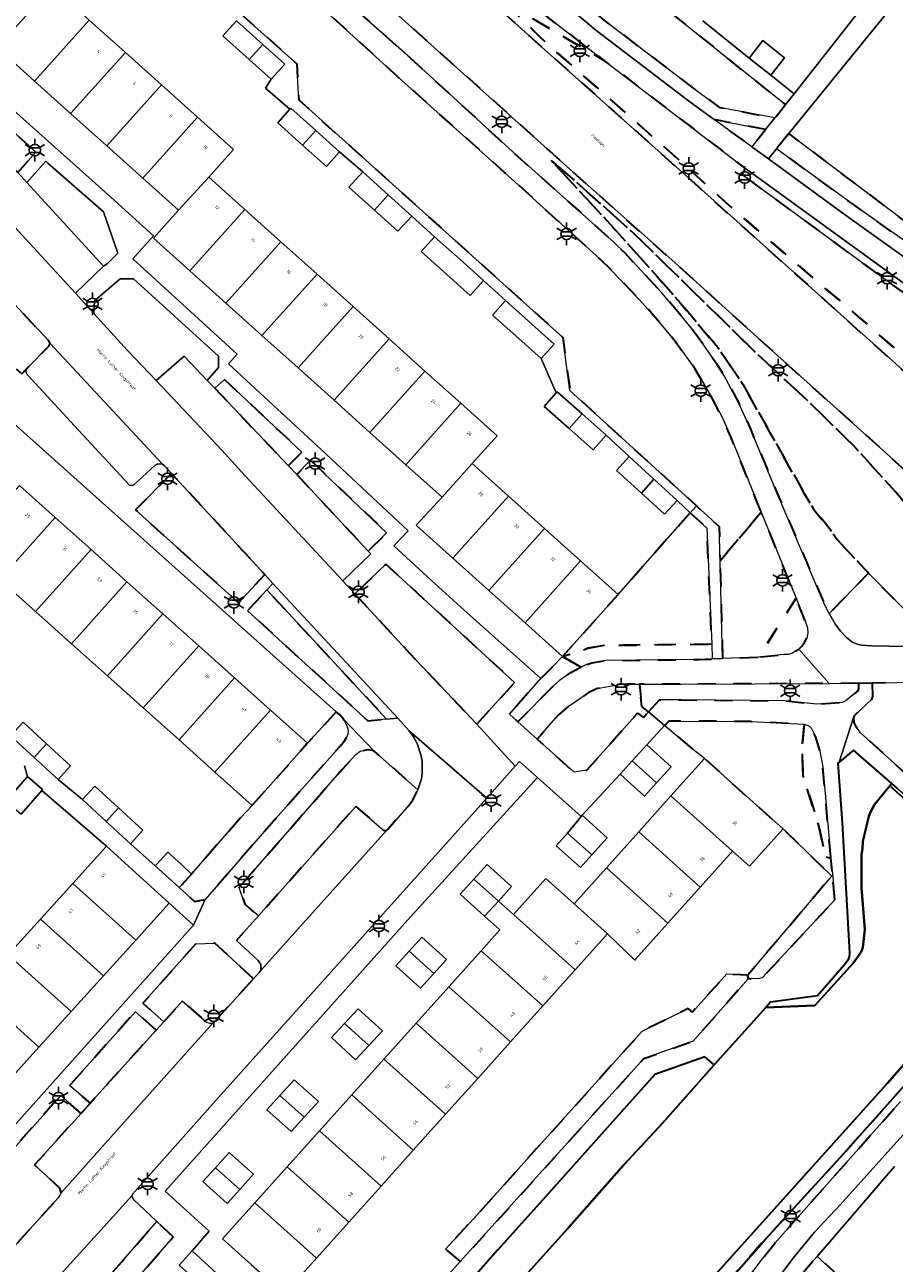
# Model space of a CAD drawing. Extents: x 105780 to 185197, y 477999 to 525027.
# Tile 146 of 562: x 106815 to 106912, y 479455 to 479594. Entities that reach past the tile are written whole.
import ezdxf
from ezdxf.enums import TextEntityAlignment as Align

# ---------------------------------------------------------------- set-up
doc = ezdxf.new("R2010")
doc.units = 0
doc.linetypes.add('XX-HIDDEN', pattern=[4, 2, -2])
for name, color, linetype, lineweight in [('B-GV-GR-HAAG_01-G', 252, 'GR-HAAG1', 13), ('B-GV-GR-MATERIAALGRENS-G', 252, 'XX-HIDDEN', 35), ('B-RO-IE-MEUBILAIR_WEGMEUBILAIR-S', 252, 'Continuous', 25), ('B-WE-GW-WATERGANG_SLOOT_INSTEEK-G', 252, 'Continuous', 30), ('B-XX-KG-KADASTRAAL_BEBOUWING-G', 252, 'Continuous', 20), ('B1-WE-OG-BEBOUWING-T18', 7, 'Continuous', 18), ('B1-WE-OG-TERREIN_ERF-GV', 252, 'Continuous', 18), ('B1-WE-OG-TOPOGRAFIE-T18', 10, 'Continuous', 18), ('B1-WE-VH-VERHARDING_ASFALT-GV', 252, 'Continuous', 18), ('B1-WE-VH-VERHARDING_BETONSTRAATSTEEN-GV', 252, 'Continuous', 18), ('B1-WE-VH-VERHARDING_TEGEL-GV', 252, 'Continuous', 18)]:
    doc.layers.add(name, color=color, linetype=linetype, lineweight=lineweight)
doc.styles.add('NLCS-ISO', font='NLCS-ISO.ttf')
doc.styles.add('NLCS-ISO-M200-T18', font='NLCS-ISO.ttf', dxfattribs={"height": 0.36})
doc.linetypes.add('GR-HAAG1', pattern='A,6,[176,NLCS.shx,S=0.125,R=0,X=0,Y=0],-2', length=8)

# ---------------------------------------------------------------- blocks, each defined once
blk = doc.blocks.new('B-SIE-WEG_LICHTMAST-SO')
at = {"ltscale": 0.1}
for p, q in [((-1.1, 0.63), (-2.19, 1.27)), ((0, 1.27), (0, 2.53)), ((1.1, 0.63), (2.19, 1.27)), ((-1.1, -0.63), (-2.19, -1.27)), ((0, -1.27), (0, -2.53)), ((1.1, -0.63), (2.19, -1.27))]:
    blk.add_line(p, q, dxfattribs=at)
at = {"flags": 128}
for points in [[(-1.16, 0.5), (1.16, 0.5)], [(-1.16, -0.5), (1.16, -0.5)]]:
    blk.add_lwpolyline(points, dxfattribs=at)
at = {"ltscale": 0.1}
blk.add_circle((0, 0), 1.27, dxfattribs=at)
at = {"style": 'NLCS-ISO'}
blk.add_attdef('TYPE', text='', height=1.8, dxfattribs=at).set_placement((0, 2.53), align=Align.BOTTOM_CENTER)

msp = doc.modelspace()

# ---------------------------------------------------------------- linework, layer by layer
at = {"layer": 'B-GV-GR-HAAG_01-G', "flags": 128}
for points in [[(106817.544, 479578.706), (106815.434, 479576.336), (106823.998, 479566.96), (106824.4, 479567.24), (106825.6, 479568.43), (106824, 479573.06), (106817.77, 479578.5)], [(106827.35, 479565.548), (106825.855, 479565.564), (106823.003, 479563.084), (106822.919, 479561.686), (106826.67, 479557.54), (106829.891, 479554.17), (106833.03, 479556.88), (106835.609, 479554.179), (106836.87, 479555.61), (106836.88, 479556.89)]]:
    msp.add_lwpolyline(points, close=True, dxfattribs=at)
at = {"layer": 'B-GV-GR-MATERIAALGRENS-G', "flags": 128}
for points in [[(106846.18, 479628.07), (106846.03, 479627.885), (106845.294, 479626.981), (106848.156, 479624.453), (106849.565, 479621.139), (106873.458, 479600.028), (106880.007, 479594.502), (106890.466, 479586.533), (106892.927, 479584.743), (106899.12, 479583.555), (106900.32, 479585.06), (106870.72, 479608.78), (106846.49, 479628.44)], [(106839.422, 479625.07), (106837.685, 479623.002), (106846.6, 479615.02), (106855.459, 479607.304), (106858.85, 479604.35), (106872.33, 479592.13), (106890.17, 479576.21), (106923.14, 479546.63), (106926.492, 479543.386), (106927.199, 479544.199), (106924.38, 479546.73), (106924.77, 479547.27), (106924.59, 479547.68), (106924.22, 479548.06), (106922.16, 479549.86), (106917.91, 479553.13), (106916.31, 479554.44), (106908.71, 479561.13), (106907.586, 479562.09), (106901.65, 479567.16), (106894.03, 479573.76), (106888.67, 479578.62), (106873.52, 479591.98), (106868.1, 479597.23), (106872.12, 479594.6), (106880.076, 479589.971), (106872.57, 479595.72), (106857.248, 479609.287)], [(106829.939, 479611.784), (106825.961, 479607.103), (106845.641, 479589.619), (106845.86, 479585.57), (106875.41, 479559), (106876.2, 479553.06), (106890.354, 479540.144), (106892.89, 479537.83), (106892.991, 479534.007), (106897.608, 479539.434), (106894.19, 479547.88), (106893.25, 479550.01), (106892.14, 479552.12), (106890.22, 479555.45), (106887.87, 479558.7), (106885.56, 479561.46), (106883.95, 479563.25), (106880.97, 479566.38), (106879.55, 479567.78), (106868.89, 479577.46), (106857.73, 479587.46), (106856.99, 479588.134), (106844.01, 479599.965), (106835.29, 479607.7), (106832.92, 479609.74), (106830.95, 479611.21)], [(106841.157, 479609.27), (106839.351, 479607.248), (106844.303, 479602.874), (106850.09, 479597.58), (106858.31, 479590.29), (106869.8, 479579.76), (106881.16, 479569.62), (106882.32, 479568.45), (106886.45, 479564.04), (106888.8, 479561.27), (106890.02, 479559.73), (106891.37, 479557.87), (106892.6, 479556.06), (106893.45, 479554.68), (106895.06, 479551.71), (106896.36, 479548.84), (106899.44, 479541.44), (106904.7, 479529.09), (106905.217, 479528.077), (106909.6, 479532.62), (106906.11, 479536.36), (106904.82, 479538.12), (106903.47, 479539.79), (106902.44, 479541.5), (106895.55, 479553.75), (106893.47, 479556.85), (106892.71, 479557.91), (106888.55, 479562.84), (106885.95, 479565.82), (106881.05, 479571.29), (106874.1, 479578.79), (106876.48, 479576.78), (106883.35, 479570.64), (106896.98, 479557.31), (106903.28, 479551.46), (106907.92, 479546.88), (106912.65, 479541.69), (106914.42, 479539.51), (106915.18, 479538.68), (106915.95, 479538.05), (106916.15, 479537.98), (106916.48, 479538.08), (106916.73, 479538.24), (106917.07, 479538.65), (106917.49, 479539.11), (106920.46, 479536.45), (106921.246, 479537.354), (106897.55, 479558.65), (106887.59, 479567.67), (106876.18, 479577.84)], [(106895.47, 479577.23), (106895.849, 479577.919), (106880.076, 479589.971), (106872.12, 479594.6), (106868.1, 479597.23), (106873.52, 479591.98), (106888.67, 479578.62), (106894.03, 479573.76), (106901.65, 479567.16), (106907.586, 479562.09), (106908.71, 479561.13), (106916.31, 479554.44), (106917.91, 479553.13), (106922.16, 479549.86), (106924.22, 479548.06), (106924.59, 479547.68), (106924.77, 479547.27), (106927.632, 479544.697), (106928.748, 479543.694), (106930.403, 479542.205), (106934.62, 479547.05), (106934.93, 479547.64), (106935.09, 479548.24), (106934.85, 479548.65), (106934.36, 479549.08), (106910.54, 479566.17)], [(106800.899, 479593.909), (106800.51, 479593.35), (106800.02, 479592.1), (106799.66, 479590.85), (106799.59, 479589.47), (106799.89, 479587.99), (106800.55, 479586.53), (106801.38, 479585.23), (106803.869, 479582.409), (106806.798, 479585.104), (106807.107, 479585.388), (106814.414, 479577.446), (106816.437, 479579.718)], [(106898.099, 479582.275), (106892.335, 479583.38), (106896.54, 479580.32)], [(106900.695, 479581.814), (106899.31, 479580.098), (106907.885, 479573.859), (106916.179, 479568.003), (106917.205, 479569.358)], [(106896.98, 479557.31), (106883.35, 479570.64), (106876.48, 479576.78), (106874.1, 479578.79), (106881.05, 479571.29), (106885.95, 479565.82), (106888.55, 479562.84), (106892.71, 479557.91), (106893.47, 479556.85), (106895.55, 479553.75), (106902.44, 479541.5), (106903.47, 479539.79), (106904.82, 479538.12), (106906.11, 479536.36), (106909.6, 479532.62), (106915.56, 479526.61), (106922.405, 479533.823), (106921.15, 479534.958), (106920.038, 479535.965), (106917.07, 479538.65), (106916.73, 479538.24), (106916.48, 479538.08), (106916.15, 479537.98), (106915.95, 479538.05), (106915.18, 479538.68), (106914.42, 479539.51), (106912.65, 479541.69), (106907.92, 479546.88), (106903.28, 479551.46)], [(106812.803, 479564.032), (106809.31, 479559.95), (106814.84, 479554.93), (106815.372, 479555.489), (106817.86, 479558.02), (106818.034, 479558.313), (106817.87, 479558.6)], [(106836.44, 479553.31), (106844.7, 479544.63), (106846.2, 479546.16), (106837.53, 479554.29)], [(106845.622, 479543.642), (106853.62, 479535.08), (106855.68, 479537.12), (106847.14, 479545.27)], [(106831.619, 479543.774), (106827.59, 479539.69), (106839.11, 479529.29), (106842.04, 479532.46)], [(106889.659, 479539.368), (106881.576, 479530.22), (106875.354, 479523.283), (106876.669, 479523.622), (106878.216, 479524.213), (106880.017, 479524.528), (106892.062, 479524.656), (106891.53, 479537.65)], [(106897.608, 479539.434), (106892.991, 479534.007), (106893.28, 479523.051), (106897.32, 479523.22), (106901.497, 479529.821)], [(106852.139, 479530.29), (106858.28, 479523.63), (106865.769, 479515.709), (106870, 479520.38), (106855.6, 479533.61)], [(106847.08, 479525.557), (106842.277, 479530.737), (106840.11, 479528.41), (106853.58, 479516.09), (106855.684, 479516.277)], [(106901.497, 479529.821), (106897.32, 479523.22), (106900.11, 479523.51), (106900.64, 479523.51), (106901.03, 479523.63), (106901.82, 479524.11), (106902.15, 479524.44), (106902.46, 479524.84), (106902.7, 479525.35), (106902.82, 479525.88), (106902.78, 479526.5), (106902.57, 479527.17)], [(106892.062, 479524.656), (106880.017, 479524.528), (106878.216, 479524.213), (106876.669, 479523.622), (106875.354, 479523.283), (106877.43, 479522.1), (106877.98, 479522.35), (106878.63, 479522.56), (106880.17, 479522.83), (106890.63, 479522.94), (106892.13, 479523.003)], [(106877.43, 479522.1), (106875.354, 479523.283), (106874.14, 479522.003), (106872.93, 479520.82), (106869.44, 479516.83), (106870.38, 479515.98), (106874.4, 479520.04), (106875.04, 479520.59), (106876.3, 479521.49)], [(106884.97, 479517.07), (106884.25, 479517.67), (106883.985, 479520.17), (106882.56, 479520.2), (106881.72, 479520.14), (106879.67, 479519.79), (106879.18, 479519.65), (106878.24, 479519.22), (106876.01, 479517.67), (106874.93, 479516.76), (106872.531, 479514.032), (106876.66, 479510.32), (106878.07, 479510.56), (106883.75, 479516.95), (106884.42, 479516.45)], [(106908.509, 479520.28), (106905.222, 479520.265), (106888.609, 479520.191), (106883.99, 479520.17), (106883.985, 479520.17), (106884.25, 479517.67), (106884.97, 479517.07), (106886.2, 479518.44), (106888.636, 479518.419), (106900.24, 479518.32), (106903.84, 479517.96), (106906.71, 479518.15), (106907.11, 479518.34), (106908.46, 479519.43), (106908.52, 479519.67)], [(106910.03, 479520.315), (106910.04, 479518.8), (106909.95, 479518.47), (106908.04, 479516.67), (106907.94, 479516.44), (106907.98, 479515.88), (106908.14, 479515.51), (106908.73, 479514.73), (106921.676, 479503.005), (106921.34, 479507.58), (106920.73, 479511.78), (106920.06, 479515.78), (106919.68, 479517.25), (106919.11, 479518.34), (106918.29, 479519.23), (106917.83, 479519.56), (106916.43, 479520.15), (106915.58, 479520.33), (106914.17, 479520.41)], [(106850.039, 479517.089), (106846.843, 479513.566), (106840.63, 479506.621), (106839.38, 479505.27), (106833.84, 479498.93), (106832.464, 479497.423), (106834.18, 479495.871), (106835.36, 479496.08), (106842, 479503.75), (106850.47, 479513.23), (106850.97, 479513.84), (106851.2, 479514.2), (106851.35, 479514.58), (106851.37, 479514.98), (106851.32, 479515.34), (106850.88, 479516.23), (106850.43, 479516.74)], [(106902.203, 479513.52), (106902.41, 479515.7), (106896.384, 479515.997), (106896.11, 479516.01), (106887.27, 479516.05), (106886.79, 479515.56), (106889.92, 479512.907), (106891.256, 479511.866), (106898.152, 479505.682), (106900.049, 479503.981), (106905.491, 479498.711), (106905.598, 479498.608), (106905.41, 479500.688), (106904.777, 479500.847), (106904.012, 479504.468), (106902.273, 479509.969)], [(106902.41, 479515.7), (106902.203, 479513.52), (106902.273, 479509.969), (106904.012, 479504.468), (106904.777, 479500.847), (106905.41, 479500.688), (106904.48, 479510.95), (106904.12, 479512.88), (106903.7, 479514.25), (106903.22, 479515.23), (106902.88, 479515.57)], [(106852.24, 479506.5), (106855.16, 479503.96), (106855.44, 479503.8), (106855.652, 479503.809), (106855.82, 479503.97), (106858.25, 479506.73), (106858.57, 479507.15), (106859.178, 479508.362), (106854.33, 479512.65), (106854.09, 479512.77), (106853.52, 479512.82), (106852.73, 479512.69), (106852.22, 479512.3), (106850.72, 479510.65), (106839.17, 479497.41), (106839.8, 479495.57), (106841.329, 479494.251)], [(106921.85, 479500.63), (106912.222, 479509.055), (106912.005, 479508.794), (106916.255, 479504.96), (106917.83, 479503.54), (106918.61, 479501.06), (106919.13, 479499.13), (106920.94, 479487.75), (106920.99, 479486.97), (106920.93, 479485.12), (106920.71, 479483.97), (106920.52, 479483.46), (106919.97, 479482.5), (106918.8, 479481), (106916.73, 479478.74), (106906.45, 479467.21), (106898.1, 479458.12), (106893.16, 479452.47), (106886.12, 479444.82), (106885.44, 479444.42), (106884.18, 479444.01), (106883.47, 479444.05), (106882.69, 479443.96), (106877.43, 479443.68), (106876.88, 479443.75), (106876.27, 479443.72), (106875.081, 479443.482), (106875.361, 479442.51), (106875.64, 479441.54), (106876.31, 479441.8), (106877.6, 479442.12), (106878.13, 479442.18), (106879.62, 479442.2), (106881.03, 479441.9), (106884.04, 479441.5), (106884.88, 479441.43), (106885.34, 479441.45), (106885.77, 479441.53), (106886.26, 479441.73), (106886.68, 479442.02), (106887.16, 479442.22), (106887.95, 479442.91), (106888.43, 479443.43), (106889.171, 479444.365), (106891.85, 479447.85), (106895.89, 479453.44), (106897.55, 479455.66), (106899.15, 479457.65), (106913.18, 479473.46), (106917.61, 479478.28), (106921.53, 479482.81), (106922.31, 479484), (106922.83, 479485.07), (106922.99, 479485.6), (106923.03, 479486.22), (106922.88, 479487.43), (106922.6, 479491.53)], [(106905.83, 479496.05), (106905.598, 479498.608), (106905.491, 479498.711), (106896.09, 479487.6), (106896.14, 479487.22), (106897.42, 479487.23), (106897.72, 479487.32)], [(106840.78, 479487.22), (106836.437, 479491.213), (106834.322, 479491.12), (106828.403, 479484.472), (106830.732, 479482.398), (106832.81, 479484.7), (106835.5, 479482.36), (106835.91, 479482.19), (106836.202, 479482.222), (106836.49, 479482.48)], [(106896.14, 479487.22), (106896.09, 479487.6), (106893.749, 479487.751), (106889.9, 479483.48), (106889.43, 479483.87), (106884.28, 479481.34), (106865.43, 479460.37), (106862.26, 479456.96), (106863.929, 479455.55), (106884.48, 479478.3), (106889.98, 479480.23)], [(106829.881, 479481.455), (106827.558, 479483.523), (106820.2, 479475.26), (106822.51, 479473.29)], [(106819.254, 479463.27), (106819.09, 479463.78), (106816.28, 479466.38), (106821.478, 479472.141), (106819.202, 479474.138), (106810.05, 479463.86), (106802.974, 479455.913), (106806.86, 479455.08), (106808.27, 479454.85), (106808.82, 479454.82), (106809.45, 479454.9), (106810.12, 479454.92), (106810.74, 479455.1), (106812.05, 479455.69), (106813.21, 479456.51), (106813.65, 479456.89), (106818.92, 479462.69), (106819.17, 479463.11)], [(106831.81, 479458.31), (106829.982, 479460.032), (106824.252, 479453.474), (106823.566, 479452.689), (106825.454, 479451.04)], [(106906.228, 479453.989), (106903.849, 479456.133), (106903.445, 479455.662), (106900.73, 479452.5), (106900.314, 479451.929), (106902.559, 479449.891)]]:
    msp.add_lwpolyline(points, close=True, dxfattribs=at)
at = {"layer": 'B-WE-GW-WATERGANG_SLOOT_INSTEEK-G', "flags": 128}
msp.add_lwpolyline([(106908.82, 479501.07), (106908.93, 479501.8), (106908.98, 479502.59), (106909.63, 479505.4), (106909.85, 479505.95), (106910.27, 479506.71), (106912.005, 479508.794), (106912.222, 479509.055), (106907.93, 479512.81), (106906.31, 479511.448), (106906.17, 479511.33), (106906.66, 479504.68), (106907.48, 479490.13), (106907.43, 479489.65), (106907.31, 479489.29), (106906.93, 479488.77), (106903.9, 479485.31), (106898.63, 479484.61), (106898.1, 479483.99), (106903.61, 479484.21), (106907.89, 479488.94), (106908.57, 479489.88), (106908.78, 479490.23), (106908.98, 479490.72), (106909.19, 479492.71), (106908.84, 479497.39)], close=True, dxfattribs=at)
for points in [[(106916.255, 479504.96), (106912.005, 479508.794), (106910.27, 479506.71), (106909.85, 479505.95), (106909.63, 479505.4), (106908.98, 479502.59), (106908.93, 479501.8), (106908.82, 479501.07), (106908.84, 479497.39), (106909.19, 479492.71), (106908.98, 479490.72), (106908.78, 479490.23), (106908.57, 479489.88), (106907.89, 479488.94), (106903.61, 479484.21), (106898.1, 479483.99), (106892.326, 479477.563), (106886.57, 479471.06), (106882.24, 479466.37), (106875.89, 479459.18), (106864.47, 479446.49)], [(106917.4, 479481.98), (106911.71, 479475.5), (106891.76, 479453.32), (106885.44, 479446.23), (106884.79, 479445.82), (106876.24, 479443.96), (106875.081, 479443.482), (106876.27, 479443.72), (106876.88, 479443.75), (106877.43, 479443.68), (106882.69, 479443.96), (106883.47, 479444.05), (106884.18, 479444.01), (106885.44, 479444.42), (106886.12, 479444.82), (106893.16, 479452.47), (106898.1, 479458.12), (106906.45, 479467.21), (106916.73, 479478.74)], [(106891.76, 479453.32), (106911.71, 479475.5), (106917.4, 479481.98)], [(106864.47, 479446.49), (106875.89, 479459.18), (106882.24, 479466.37), (106886.57, 479471.06), (106892.326, 479477.563), (106891.28, 479478.49), (106885.7, 479476.5), (106872.84, 479462.09), (106868.07, 479456.84), (106862.73, 479450.7)]]:
    msp.add_lwpolyline(points, dxfattribs=at)
at = {"layer": 'B-XX-KG-KADASTRAAL_BEBOUWING-G', "flags": 128}
for points in [[(106822.405, 479594.513), (106818.218, 479598.268), (106812.094, 479591.441), (106816.281, 479587.686)], [(106826.442, 479590.891), (106822.405, 479594.513), (106816.281, 479587.686), (106820.318, 479584.064)], [(106838.879, 479594.438), (106837.362, 479592.759), (106840.306, 479590.101), (106841.816, 479591.785)], [(106841.816, 479591.785), (106840.306, 479590.101), (106842.756, 479587.889), (106844.272, 479589.568)], [(106896.236, 479590.261), (106898.672, 479588.341), (106900.22, 479590.305), (106897.783, 479592.225)], [(106830.479, 479587.27), (106826.442, 479590.891), (106820.318, 479584.064), (106824.355, 479580.443)], [(106834.517, 479583.648), (106830.479, 479587.27), (106824.355, 479580.443), (106828.393, 479576.821)], [(106844.857, 479584.547), (106843.494, 479583.032), (106846.283, 479580.522), (106847.753, 479582.161), (106844.967, 479584.669)], [(106834.517, 479583.648), (106828.393, 479576.821), (106832.395, 479573.231), (106835.77, 479576.937), (106838.547, 479580.033)], [(106847.753, 479582.161), (106846.283, 479580.522), (106848.939, 479578.131), (106850.413, 479579.767)], [(106839.814, 479573.31), (106835.77, 479576.937), (106832.395, 479573.231), (106829.579, 479570.092), (106833.651, 479566.439)], [(106853.005, 479577.525), (106851.468, 479575.826), (106854.325, 479573.242), (106855.855, 479574.948)], [(106855.855, 479574.948), (106854.325, 479573.242), (106856.947, 479570.871), (106858.484, 479572.571)], [(106843.852, 479569.688), (106839.814, 479573.31), (106833.651, 479566.439), (106837.689, 479562.817)], [(106847.889, 479566.067), (106843.852, 479569.688), (106837.689, 479562.817), (106841.726, 479559.196)], [(106861.041, 479570.26), (106859.555, 479568.594), (106862.417, 479566.041), (106865.044, 479563.697), (106866.53, 479565.363), (106863.907, 479567.703)], [(106851.926, 479562.446), (106847.889, 479566.067), (106841.726, 479559.196), (106845.763, 479555.575)], [(106869, 479563.115), (106867.546, 479561.499), (106870.483, 479558.857), (106872.97, 479556.618), (106874.424, 479558.234), (106871.934, 479560.475)], [(106855.953, 479558.834), (106851.926, 479562.446), (106845.763, 479555.575), (106849.791, 479551.962)], [(106859.973, 479555.228), (106855.953, 479558.834), (106849.791, 479551.962), (106853.81, 479548.356)], [(106863.993, 479551.622), (106859.973, 479555.228), (106853.81, 479548.356), (106857.83, 479544.751)], [(106874.671, 479552.79), (106873.319, 479551.261), (106876.11, 479548.792), (106877.581, 479550.432), (106874.778, 479552.911)], [(106863.993, 479551.622), (106857.83, 479544.751), (106861.897, 479541.102), (106865.244, 479544.87), (106868.042, 479547.99)], [(106877.581, 479550.432), (106876.11, 479548.792), (106878.806, 479546.407), (106880.266, 479548.057)], [(106869.315, 479541.218), (106865.244, 479544.87), (106861.897, 479541.102), (106858.972, 479537.978), (106859.056, 479537.903), (106863.093, 479534.282)], [(106882.822, 479545.674), (106881.388, 479544.082), (106884.192, 479541.557), (106885.601, 479543.129)], [(106885.601, 479543.129), (106884.192, 479541.557), (106886.789, 479539.219), (106888.204, 479540.745)], [(106818.594, 479538.839), (106814.584, 479542.426), (106808.371, 479535.482), (106812.375, 479531.9)], [(106873.352, 479537.597), (106869.315, 479541.218), (106863.093, 479534.282), (106867.122, 479530.668)], [(106822.615, 479535.24), (106818.594, 479538.839), (106812.375, 479531.9), (106816.399, 479528.3)], [(106877.39, 479533.975), (106873.352, 479537.597), (106867.122, 479530.668), (106871.167, 479527.038)], [(106826.625, 479531.653), (106822.615, 479535.24), (106816.399, 479528.3), (106820.412, 479524.709)], [(106881.576, 479530.22), (106877.39, 479533.975), (106871.167, 479527.038), (106875.354, 479523.283)], [(106830.639, 479528.063), (106826.625, 479531.653), (106820.412, 479524.709), (106824.426, 479521.118)], [(106834.653, 479524.472), (106830.639, 479528.063), (106824.426, 479521.118), (106828.44, 479517.527)], [(106838.666, 479520.881), (106834.653, 479524.472), (106828.44, 479517.527), (106832.453, 479513.936)], [(106842.68, 479517.29), (106838.666, 479520.881), (106832.453, 479513.936), (106836.467, 479510.345)], [(106846.843, 479513.566), (106842.68, 479517.29), (106836.467, 479510.345), (106840.63, 479506.621)], [(106813.6, 479514.406), (106816.247, 479511.975), (106817.618, 479513.508), (106814.991, 479515.92)], [(106817.618, 479513.508), (106816.247, 479511.975), (106818.909, 479509.53), (106820.3, 479511.044)], [(106884.806, 479513.408), (106883.153, 479511.587), (106885.88, 479509.141), (106887.518, 479510.946)], [(106883.153, 479511.587), (106881.824, 479510.122), (106884.537, 479507.661), (106885.88, 479509.141)], [(106891.256, 479511.866), (106887.505, 479507.684), (106894.401, 479501.499), (106896.297, 479499.798), (106900.049, 479503.981), (106898.152, 479505.682)], [(106817.094, 479508.277), (106817.186, 479508.382), (106815.507, 479509.854), (106813.093, 479507.101), (106814.773, 479505.629)], [(106821.632, 479507.259), (106824.293, 479504.814), (106825.662, 479506.345), (106823.021, 479508.772)], [(106887.505, 479507.684), (106883.888, 479503.65), (106890.783, 479497.466), (106894.401, 479501.499)], [(106825.662, 479506.345), (106824.293, 479504.814), (106827.005, 479502.322), (106828.395, 479503.835)], [(106877.558, 479505.507), (106877.44, 479505.38), (106875.926, 479503.514), (106878.653, 479501.068), (106880.368, 479502.968)], [(106875.926, 479503.514), (106874.656, 479502.107), (106876.991, 479500), (106877.375, 479499.653), (106877.688, 479500), (106878.653, 479501.068)], [(106883.888, 479503.65), (106880.271, 479499.617), (106887.166, 479493.433), (106890.783, 479497.466)], [(106824.325, 479502.037), (106820.575, 479497.888), (106827.601, 479491.537), (106831.351, 479495.685)], [(106829.791, 479499.841), (106832.464, 479497.423), (106833.84, 479498.93), (106832.722, 479500), (106831.189, 479501.386), (106829.935, 479500)], [(106865.44, 479498.363), (106868.183, 479495.903), (106869.663, 479497.538), (106866.928, 479500)], [(106880.271, 479499.617), (106876.671, 479495.604), (106880.394, 479492.245), (106883.462, 479489.303), (106883.548, 479489.399), (106887.166, 479493.433)], [(106820.575, 479497.888), (106816.959, 479493.888), (106823.985, 479487.537), (106827.601, 479491.537)], [(106868.183, 479495.903), (106865.44, 479498.363), (106863.914, 479496.684), (106866.649, 479494.208)], [(106876.671, 479495.604), (106873.507, 479498.442), (106869.871, 479494.389), (106876.768, 479488.203), (106880.394, 479492.245)], [(106869.871, 479494.389), (106868.183, 479495.903), (106866.649, 479494.208), (106868.338, 479492.679), (106866.254, 479490.355), (106873.15, 479484.17), (106876.768, 479488.203)], [(106816.959, 479493.888), (106813.343, 479489.889), (106820.369, 479483.537), (106823.985, 479487.537)], [(106858.196, 479490.305), (106860.967, 479487.819), (106862.388, 479489.376), (106859.638, 479491.885)], [(106813.343, 479489.889), (106809.727, 479485.889), (106816.753, 479479.537), (106820.369, 479483.537)], [(106858.196, 479490.305), (106856.707, 479488.674), (106859.457, 479486.165), (106860.967, 479487.819)], [(106866.254, 479490.355), (106862.636, 479486.322), (106869.533, 479480.136), (106873.15, 479484.17)], [(106862.636, 479486.322), (106858.983, 479482.249), (106865.88, 479476.064), (106869.533, 479480.136)], [(106809.727, 479485.889), (106806.111, 479481.889), (106813.137, 479475.537), (106816.753, 479479.537)], [(106850.965, 479482.187), (106853.694, 479479.739), (106855.201, 479481.367), (106852.51, 479483.857)], [(106850.965, 479482.187), (106849.517, 479480.623), (106852.207, 479478.133), (106853.694, 479479.739)], [(106858.983, 479482.249), (106855.378, 479478.229), (106862.275, 479472.045), (106865.88, 479476.064)], [(106855.378, 479478.229), (106851.773, 479474.209), (106858.669, 479468.025), (106862.275, 479472.045)], [(106843.74, 479474.158), (106846.467, 479471.713), (106848.043, 479473.459), (106845.325, 479475.914)], [(106843.74, 479474.158), (106842.292, 479472.554), (106845.01, 479470.1), (106846.467, 479471.713)], [(106851.773, 479474.209), (106848.166, 479470.189), (106855.063, 479464.003), (106858.669, 479468.025)], [(106848.166, 479470.189), (106844.549, 479466.155), (106851.445, 479459.97), (106855.063, 479464.003)], [(106836.535, 479466.064), (106839.24, 479463.638), (106840.776, 479465.342), (106838.077, 479467.775)], [(106836.535, 479466.064), (106835.126, 479464.502), (106837.825, 479462.069), (106839.24, 479463.638)], [(106844.549, 479466.155), (106840.931, 479462.122), (106847.828, 479455.937), (106851.445, 479459.97)], [(106840.931, 479462.122), (106837.327, 479458.104), (106840.528, 479455.233), (106844.238, 479451.934), (106847.828, 479455.937)], [(106833.927, 479456.757), (106832.459, 479455.166), (106835.231, 479452.679), (106836.664, 479454.233)]]:
    msp.add_lwpolyline(points, close=True, dxfattribs=at)
at = {"layer": 'B1-WE-OG-TERREIN_ERF-GV', "flags": 128}
for points in [[(106913.53, 479597.64), (106900.695, 479581.814), (106917.205, 479569.358), (106918.17, 479568.63), (106917.83, 479568.23), (106933.51, 479556.85), (106947.094, 479557.119), (106948.599, 479557.149), (106960.77, 479553.314), (106971.57, 479563.372), (106971.801, 479563.109), (106974.915, 479566.423), (106977.109, 479568.541), (106978.921, 479570.155), (106980.216, 479571.158), (106983.624, 479573.286), (106984.365, 479573.816), (106985.3, 479574.862), (106985.574, 479575.638), (106985.807, 479576.687), (106985.936, 479577.802), (106987.03, 479596.47)], [(106822.405, 479594.513), (106826.442, 479590.891), (106830.479, 479587.27), (106834.517, 479583.648), (106838.547, 479580.033), (106835.77, 479576.937), (106839.814, 479573.31), (106843.852, 479569.688), (106847.889, 479566.067), (106851.926, 479562.446), (106855.953, 479558.834), (106859.973, 479555.228), (106863.993, 479551.622), (106868.042, 479547.99), (106865.244, 479544.87), (106869.315, 479541.218), (106873.352, 479537.597), (106877.39, 479533.975), (106881.576, 479530.22), (106889.659, 479539.368), (106888.204, 479540.745), (106886.789, 479539.219), (106884.192, 479541.557), (106881.388, 479544.082), (106882.822, 479545.674), (106880.266, 479548.057), (106878.806, 479546.407), (106876.11, 479548.792), (106873.319, 479551.261), (106874.671, 479552.79), (106872.97, 479556.618), (106870.483, 479558.857), (106867.546, 479561.499), (106869, 479563.115), (106866.53, 479565.363), (106865.044, 479563.697), (106862.417, 479566.041), (106859.555, 479568.594), (106861.041, 479570.26), (106858.484, 479572.571), (106856.947, 479570.871), (106854.325, 479573.242), (106851.468, 479575.826), (106853.005, 479577.525), (106850.413, 479579.767), (106848.939, 479578.131), (106846.283, 479580.522), (106843.494, 479583.032), (106844.857, 479584.547), (106842.14, 479586.89), (106842.756, 479587.889), (106840.306, 479590.101), (106837.362, 479592.759), (106838.879, 479594.438)], [(106891.05, 479594.427), (106896.236, 479590.261), (106897.783, 479592.225), (106900.22, 479590.305), (106898.672, 479588.341), (106901.277, 479586.272), (106908.69, 479595.66)], [(106809.39, 479588.45), (106824.828, 479574.706), (106829.601, 479570.377), (106827.27, 479567.81), (106838.94, 479557.12), (106837.98, 479556.03), (106848.92, 479545.93), (106858.08, 479537.35), (106856.5, 479535.67), (106860.24, 479532.19), (106864.36, 479528.45), (106872.93, 479520.82), (106874.14, 479522.003), (106875.354, 479523.283), (106871.167, 479527.038), (106867.122, 479530.668), (106863.093, 479534.282), (106859.056, 479537.903), (106858.972, 479537.978), (106861.897, 479541.102), (106857.83, 479544.751), (106853.81, 479548.356), (106849.791, 479551.962), (106845.763, 479555.575), (106841.726, 479559.196), (106837.689, 479562.817), (106833.651, 479566.439), (106829.579, 479570.092), (106832.395, 479573.231), (106828.393, 479576.821), (106824.355, 479580.443), (106820.318, 479584.064), (106816.281, 479587.686), (106812.094, 479591.441)], [(106814.584, 479542.426), (106818.594, 479538.839), (106822.615, 479535.24), (106826.625, 479531.653), (106830.639, 479528.063), (106834.653, 479524.472), (106838.666, 479520.881), (106842.68, 479517.29), (106846.843, 479513.566), (106850.039, 479517.089), (106813.61, 479549.66)], [(106814.991, 479515.92), (106817.618, 479513.508), (106820.3, 479511.044), (106818.909, 479509.53), (106821.632, 479507.259), (106823.021, 479508.772), (106825.662, 479506.345), (106828.395, 479503.835), (106827.005, 479502.322), (106829.791, 479499.841), (106829.935, 479500), (106831.189, 479501.386), (106832.722, 479500), (106833.84, 479498.93), (106839.38, 479505.27), (106840.63, 479506.621), (106836.467, 479510.345), (106832.453, 479513.936), (106828.44, 479517.527), (106824.426, 479521.118), (106820.412, 479524.709), (106816.399, 479528.3), (106812.375, 479531.9)], [(106840.528, 479455.233), (106837.327, 479458.104), (106840.931, 479462.122), (106844.549, 479466.155), (106848.166, 479470.189), (106851.773, 479474.209), (106855.378, 479478.229), (106858.983, 479482.249), (106862.636, 479486.322), (106866.254, 479490.355), (106868.338, 479492.679), (106866.649, 479494.208), (106863.914, 479496.684), (106865.44, 479498.363), (106866.928, 479500), (106869.663, 479497.538), (106868.183, 479495.903), (106869.871, 479494.389), (106873.507, 479498.442), (106876.671, 479495.604), (106880.271, 479499.617), (106883.888, 479503.65), (106887.505, 479507.684), (106891.256, 479511.866), (106889.92, 479512.907), (106886.79, 479515.56), (106884.806, 479513.408), (106887.518, 479510.946), (106885.88, 479509.141), (106884.537, 479507.661), (106881.824, 479510.122), (106877.558, 479505.507), (106880.368, 479502.968), (106878.653, 479501.068), (106877.688, 479500), (106877.375, 479499.653), (106876.991, 479500), (106874.656, 479502.107), (106875.926, 479503.514), (106877.44, 479505.38), (106872.55, 479509.74), (106858.07, 479493.8), (106830.88, 479463.45), (106835.83, 479458.96), (106833.927, 479456.757), (106836.664, 479454.233)], [(106813.343, 479489.889), (106816.959, 479493.888), (106820.575, 479497.888), (106824.325, 479502.037), (106817.094, 479508.277), (106814.773, 479505.629)], [(106856.944, 479447.817), (106863.929, 479455.55), (106862.26, 479456.96), (106865.43, 479460.37), (106884.28, 479481.34), (106889.43, 479483.87), (106889.9, 479483.48), (106893.749, 479487.751), (106896.09, 479487.6), (106905.491, 479498.711), (106900.049, 479503.981), (106896.297, 479499.798), (106894.401, 479501.499), (106890.783, 479497.466), (106887.166, 479493.433), (106883.548, 479489.399), (106883.462, 479489.303), (106880.394, 479492.245), (106876.768, 479488.203), (106873.15, 479484.17), (106869.533, 479480.136), (106865.88, 479476.064), (106862.275, 479472.045), (106858.669, 479468.025), (106855.063, 479464.003), (106851.445, 479459.97), (106847.828, 479455.937), (106844.238, 479451.934)], [(106810.4, 479466.78), (106834.08, 479493.22), (106831.351, 479495.685), (106827.601, 479491.537), (106823.985, 479487.537), (106820.369, 479483.537), (106816.753, 479479.537), (106813.137, 479475.537)], [(106912.5, 479466.206), (106903.849, 479456.133), (106906.228, 479453.989), (106902.559, 479449.891), (106901.132, 479448.222), (106901.2, 479448.16), (106899, 479445.73), (106897.05, 479447.45), (106896.87, 479447.29), (106894.47, 479443.76), (106893.21, 479442.25), (106892.508, 479441.505), (106890.211, 479439.219), (106891.738, 479437.849), (106889.23, 479435.066), (106889.462, 479432.622), (106895.64, 479426.742), (106899.401, 479430.922), (106903.028, 479434.953), (106906.655, 479438.985), (106910.282, 479443.016), (106909.902, 479443.358), (106913.414, 479447.263)]]:
    msp.add_lwpolyline(points, dxfattribs=at)
for points in [[(106858.196, 479490.305), (106859.638, 479491.885), (106862.388, 479489.376), (106860.967, 479487.819), (106859.457, 479486.165), (106856.707, 479488.674)], [(106850.965, 479482.187), (106852.51, 479483.857), (106855.201, 479481.367), (106853.694, 479479.739), (106852.207, 479478.133), (106849.517, 479480.623)], [(106843.74, 479474.158), (106845.325, 479475.914), (106848.043, 479473.459), (106846.467, 479471.713), (106845.01, 479470.1), (106842.292, 479472.554)], [(106839.24, 479463.638), (106837.825, 479462.069), (106835.126, 479464.502), (106836.535, 479466.064), (106838.077, 479467.775), (106840.776, 479465.342)]]:
    msp.add_lwpolyline(points, close=True, dxfattribs=at)
at = {"layer": 'B1-WE-VH-VERHARDING_ASFALT-GV', "flags": 128}
for points in [[(106837.666, 479617.221), (106833.702, 479620.288), (106831.43, 479617.88), (106832.414, 479617.116), (106832.51, 479617.03), (106841.157, 479609.27), (106876.18, 479577.84), (106887.59, 479567.67), (106897.55, 479558.65), (106921.246, 479537.354), (106926.492, 479543.386), (106923.14, 479546.63), (106890.17, 479576.21), (106872.33, 479592.13), (106858.85, 479604.35), (106855.459, 479607.304), (106846.6, 479615.02), (106837.685, 479623.002)], [(106844.01, 479599.965), (106856.99, 479588.134), (106857.73, 479587.46), (106868.89, 479577.46), (106879.55, 479567.78), (106880.97, 479566.38), (106883.95, 479563.25), (106885.56, 479561.46), (106887.87, 479558.7), (106890.22, 479555.45), (106892.14, 479552.12), (106893.25, 479550.01), (106894.19, 479547.88), (106897.608, 479539.434), (106901.497, 479529.821), (106902.57, 479527.17), (106902.78, 479526.5), (106902.82, 479525.88), (106902.7, 479525.35), (106902.46, 479524.84), (106902.15, 479524.44), (106901.82, 479524.11), (106905.222, 479520.265), (106908.509, 479520.28), (106910.03, 479520.315), (106914.17, 479520.41)], [(106872.57, 479595.72), (106880.076, 479589.971), (106895.849, 479577.919), (106921.09, 479559.57), (106935.04, 479549.52), (106935.76, 479548.92), (106936.2, 479548.44), (106936.62, 479547.49), (106936.7, 479546.61), (106936.55, 479545.89), (106937.722, 479547.121), (106938.646, 479547.794), (106940.309, 479548.553), (106942.28, 479548.92), (106940.9, 479549.28), (106939.39, 479549.84), (106937.3, 479551.06), (106907.04, 479572.68), (106898.398, 479578.968), (106896.54, 479580.32), (106892.335, 479583.38), (106889.6, 479585.37), (106879.1, 479593.37), (106872.51, 479598.93)], [(106915.69, 479524.36), (106909.99, 479524.47), (106908.82, 479524.55), (106908.34, 479524.66), (106907.74, 479524.92), (106907.13, 479525.4), (106906.49, 479526.12), (106905.91, 479526.87), (106905.217, 479528.077), (106904.7, 479529.09), (106899.44, 479541.44), (106896.36, 479548.84), (106895.06, 479551.71), (106893.45, 479554.68), (106892.6, 479556.06), (106891.37, 479557.87), (106890.02, 479559.73), (106888.8, 479561.27), (106886.45, 479564.04), (106882.32, 479568.45), (106881.16, 479569.62), (106869.8, 479579.76), (106858.31, 479590.29), (106850.09, 479597.58)], [(106812.803, 479564.032), (106817.87, 479558.6), (106818.034, 479558.313), (106830.615, 479544.792), (106830.83, 479544.63), (106831.619, 479543.774), (106842.04, 479532.46), (106842.96, 479531.47), (106847.813, 479526.236), (106856.944, 479516.389), (106858.21, 479514.98), (106866.886, 479507.443), (106870.07, 479511), (106865.769, 479515.709), (106858.28, 479523.63), (106852.139, 479530.29), (106850.769, 479531.749), (106839.862, 479543.52), (106837.23, 479546.36), (106829.891, 479554.17), (106826.67, 479557.54), (106822.919, 479561.686), (106822.248, 479562.428), (106820.848, 479563.953), (106811.023, 479574.633)], [(106862.73, 479450.7), (106868.07, 479456.84), (106872.84, 479462.09), (106885.7, 479476.5), (106891.28, 479478.49), (106892.326, 479477.563), (106898.1, 479483.99), (106898.63, 479484.61), (106903.9, 479485.31), (106906.93, 479488.77), (106907.31, 479489.29), (106907.43, 479489.65), (106907.48, 479490.13), (106906.66, 479504.68), (106906.17, 479511.33), (106906.31, 479511.448), (106907.94, 479516.44), (106908.04, 479516.67), (106909.95, 479518.47), (106910.04, 479518.8), (106910.03, 479520.315), (106908.509, 479520.28), (106908.52, 479519.67), (106908.46, 479519.43), (106907.11, 479518.34), (106906.71, 479518.15), (106903.84, 479517.96), (106900.24, 479518.32), (106888.636, 479518.419), (106886.2, 479518.44), (106884.97, 479517.07), (106886.79, 479515.56), (106887.27, 479516.05), (106896.11, 479516.01), (106896.384, 479515.997), (106902.41, 479515.7), (106902.88, 479515.57), (106903.22, 479515.23), (106903.7, 479514.25), (106904.12, 479512.88), (106904.48, 479510.95), (106905.41, 479500.688), (106905.598, 479498.608), (106905.83, 479496.05), (106897.72, 479487.32), (106897.42, 479487.23), (106896.14, 479487.22), (106889.98, 479480.23), (106884.48, 479478.3), (106863.929, 479455.55), (106856.944, 479447.817)], [(106816.484, 479451.155), (106823.68, 479459.07), (106827.161, 479462.921), (106827.259, 479463.101), (106836.2, 479473.17), (106866.886, 479507.443), (106858.21, 479514.98), (106858.68, 479514.3), (106859.09, 479513.56), (106859.56, 479512.17), (106859.65, 479511.52), (106859.67, 479510.18), (106859.57, 479509.58), (106859.178, 479508.362), (106858.57, 479507.15), (106858.25, 479506.73), (106855.82, 479503.97), (106855.652, 479503.809), (106846.026, 479493.08), (106841.602, 479488.15), (106841.4, 479487.9), (106840.78, 479487.22), (106836.49, 479482.48), (106836.202, 479482.222), (106826.951, 479471.877), (106819.254, 479463.27), (106819.17, 479463.11), (106818.92, 479462.69), (106813.65, 479456.89)], [(106913.18, 479473.46), (106899.15, 479457.65), (106897.55, 479455.66), (106895.89, 479453.44), (106891.85, 479447.85), (106889.171, 479444.365), (106888.43, 479443.43), (106887.95, 479442.91), (106887.16, 479442.22), (106883.549, 479438.746), (106886.39, 479437.648), (106889.955, 479441.021), (106891.288, 479442.551), (106893.84, 479446.17), (106901.17, 479455.93), (106901.819, 479456.719), (106903.57, 479458.85), (106906.45, 479461.9), (106922.85, 479480.16)], [(106922.85, 479480.16), (106906.45, 479461.9), (106903.57, 479458.85), (106901.819, 479456.719), (106901.17, 479455.93), (106893.84, 479446.17), (106891.288, 479442.551), (106892.508, 479441.505), (106893.21, 479442.25), (106894.47, 479443.76), (106896.87, 479447.29), (106897.05, 479447.45), (106899.019, 479450.153), (106900.314, 479451.929), (106900.73, 479452.5), (106903.445, 479455.662), (106903.849, 479456.133), (106912.5, 479466.206)]]:
    msp.add_lwpolyline(points, dxfattribs=at)
msp.add_lwpolyline([(106901.82, 479524.11), (106901.03, 479523.63), (106900.64, 479523.51), (106900.11, 479523.51), (106897.32, 479523.22), (106893.28, 479523.051), (106892.13, 479523.003), (106890.63, 479522.94), (106880.17, 479522.83), (106878.63, 479522.56), (106877.98, 479522.35), (106877.43, 479522.1), (106876.3, 479521.49), (106875.04, 479520.59), (106874.4, 479520.04), (106870.38, 479515.98), (106872.531, 479514.032), (106874.93, 479516.76), (106876.01, 479517.67), (106878.24, 479519.22), (106879.18, 479519.65), (106879.67, 479519.79), (106881.72, 479520.14), (106882.56, 479520.2), (106883.985, 479520.17), (106883.99, 479520.17), (106888.609, 479520.191), (106905.222, 479520.265)], close=True, dxfattribs=at)
at = {"layer": 'B1-WE-VH-VERHARDING_BETONSTRAATSTEEN-GV', "flags": 128}
for points in [[(106815.434, 479576.336), (106814.414, 479577.446), (106807.107, 479585.388), (106806.798, 479585.104), (106803.869, 479582.409), (106811.023, 479574.633), (106820.848, 479563.953), (106823.998, 479566.96)], [(106818.034, 479558.313), (106817.86, 479558.02), (106815.372, 479555.489), (106815.29, 479555.16), (106815.45, 479554.84), (106821.205, 479548.629), (106826.92, 479542.46), (106827.01, 479542.41), (106827.37, 479542.45), (106829.76, 479544.7), (106830.08, 479544.83), (106830.615, 479544.792)], [(106836.44, 479553.31), (106835.609, 479554.179), (106833.03, 479556.88), (106829.891, 479554.17), (106837.23, 479546.36), (106839.862, 479543.52), (106850.769, 479531.749), (106853.91, 479534.77), (106853.62, 479535.08), (106845.622, 479543.642), (106844.7, 479544.63)], [(106855.652, 479503.809), (106855.44, 479503.8), (106855.16, 479503.96), (106852.24, 479506.5), (106841.329, 479494.251), (106839.66, 479492.378), (106838.87, 479491.49), (106841.3, 479489.27), (106841.62, 479488.8), (106841.602, 479488.15), (106846.026, 479493.08)], [(106836.202, 479482.222), (106835.91, 479482.19), (106835.5, 479482.36), (106832.81, 479484.7), (106830.732, 479482.398), (106829.881, 479481.455), (106822.51, 479473.29), (106821.478, 479472.141), (106816.28, 479466.38), (106819.09, 479463.78), (106819.254, 479463.27), (106826.951, 479471.877)], [(106829.982, 479460.032), (106827.34, 479462.52), (106827.161, 479462.921), (106823.68, 479459.07), (106816.484, 479451.155), (106816.8, 479451.15), (106817.03, 479451.07), (106820.01, 479448.62), (106822.974, 479452.012), (106823.566, 479452.689), (106824.252, 479453.474)]]:
    msp.add_lwpolyline(points, close=True, dxfattribs=at)
at = {"layer": 'B1-WE-VH-VERHARDING_TEGEL-GV', "flags": 128}
for points in [[(106870.72, 479608.78), (106900.32, 479585.06), (106901.277, 479586.272), (106898.672, 479588.341), (106896.236, 479590.261), (106891.05, 479594.427)], [(106838.879, 479594.438), (106841.816, 479591.785), (106844.272, 479589.568), (106842.756, 479587.889), (106842.14, 479586.89), (106844.857, 479584.547), (106844.967, 479584.669), (106847.753, 479582.161), (106850.413, 479579.767), (106853.005, 479577.525), (106855.855, 479574.948), (106858.484, 479572.571), (106861.041, 479570.26), (106863.907, 479567.703), (106866.53, 479565.363), (106869, 479563.115), (106871.934, 479560.475), (106874.424, 479558.234), (106872.97, 479556.618), (106874.671, 479552.79), (106874.778, 479552.911), (106877.581, 479550.432), (106880.266, 479548.057), (106882.822, 479545.674), (106885.601, 479543.129), (106888.204, 479540.745), (106889.659, 479539.368), (106890.354, 479540.144), (106876.2, 479553.06), (106875.41, 479559), (106845.86, 479585.57), (106845.641, 479589.619), (106825.961, 479607.103)], [(106872.51, 479598.93), (106879.1, 479593.37), (106889.6, 479585.37), (106892.335, 479583.38), (106898.099, 479582.275), (106899.12, 479583.555), (106892.927, 479584.743), (106890.466, 479586.533), (106880.007, 479594.502)], [(106800.899, 479593.909), (106816.437, 479579.718), (106814.414, 479577.446), (106815.434, 479576.336), (106817.544, 479578.706), (106817.77, 479578.5), (106824, 479573.06), (106825.6, 479568.43), (106824.4, 479567.24), (106823.998, 479566.96), (106820.848, 479563.953), (106822.248, 479562.428), (106822.919, 479561.686), (106823.003, 479563.084), (106825.855, 479565.564), (106827.35, 479565.548), (106836.88, 479556.89), (106836.87, 479555.61), (106835.609, 479554.179), (106836.44, 479553.31), (106837.53, 479554.29), (106846.2, 479546.16), (106844.7, 479544.63), (106845.622, 479543.642), (106847.14, 479545.27), (106855.68, 479537.12), (106853.62, 479535.08), (106853.91, 479534.77), (106850.769, 479531.749), (106852.139, 479530.29), (106855.6, 479533.61), (106870, 479520.38), (106865.769, 479515.709), (106870.07, 479511), (106870.544, 479511.529), (106872.55, 479509.74), (106877.44, 479505.38), (106877.558, 479505.507), (106881.824, 479510.122), (106883.153, 479511.587), (106884.806, 479513.408), (106886.79, 479515.56), (106884.97, 479517.07), (106884.42, 479516.45), (106883.75, 479516.95), (106878.07, 479510.56), (106876.66, 479510.32), (106872.531, 479514.032), (106870.38, 479515.98), (106869.44, 479516.83), (106872.93, 479520.82), (106864.36, 479528.45), (106860.24, 479532.19), (106856.5, 479535.67), (106858.08, 479537.35), (106848.92, 479545.93), (106837.98, 479556.03), (106838.94, 479557.12), (106827.27, 479567.81), (106829.601, 479570.377), (106824.828, 479574.706), (106809.39, 479588.45)], [(106813.61, 479549.66), (106850.039, 479517.089), (106850.43, 479516.74), (106850.88, 479516.23), (106854.33, 479512.65), (106859.178, 479508.362), (106859.57, 479509.58), (106859.67, 479510.18), (106859.65, 479511.52), (106859.56, 479512.17), (106859.09, 479513.56), (106858.68, 479514.3), (106858.21, 479514.98), (106856.944, 479516.389), (106855.684, 479516.277), (106853.58, 479516.09), (106840.11, 479528.41), (106842.277, 479530.737), (106842.96, 479531.47), (106842.04, 479532.46), (106839.11, 479529.29), (106827.59, 479539.69), (106831.619, 479543.774), (106830.83, 479544.63), (106830.615, 479544.792), (106830.08, 479544.83), (106829.76, 479544.7), (106827.37, 479542.45), (106827.01, 479542.41), (106826.92, 479542.46), (106821.205, 479548.629), (106815.45, 479554.84), (106815.29, 479555.16), (106815.372, 479555.489), (106814.84, 479554.93)], [(106810.05, 479463.86), (106819.202, 479474.138), (106821.478, 479472.141), (106822.51, 479473.29), (106820.2, 479475.26), (106827.558, 479483.523), (106829.881, 479481.455), (106830.732, 479482.398), (106828.403, 479484.472), (106834.322, 479491.12), (106836.437, 479491.213), (106840.78, 479487.22), (106841.4, 479487.9), (106841.602, 479488.15), (106841.62, 479488.8), (106841.3, 479489.27), (106838.87, 479491.49), (106839.66, 479492.378), (106841.329, 479494.251), (106839.8, 479495.57), (106839.17, 479497.41), (106850.72, 479510.65), (106852.22, 479512.3), (106852.73, 479512.69), (106853.52, 479512.82), (106854.09, 479512.77), (106854.33, 479512.65), (106850.88, 479516.23), (106851.32, 479515.34), (106851.37, 479514.98), (106851.35, 479514.58), (106851.2, 479514.2), (106850.97, 479513.84), (106850.47, 479513.23), (106842, 479503.75), (106835.36, 479496.08), (106834.08, 479493.22), (106810.4, 479466.78)], [(106815.15, 479511.03), (106815.507, 479509.854), (106817.186, 479508.382), (106817.094, 479508.277), (106824.325, 479502.037), (106831.351, 479495.685), (106834.08, 479493.22), (106835.36, 479496.08), (106834.18, 479495.871), (106832.464, 479497.423), (106829.791, 479499.841), (106827.005, 479502.322), (106824.293, 479504.814), (106821.632, 479507.259), (106818.909, 479509.53), (106816.247, 479511.975), (106813.6, 479514.406)], [(106832.459, 479455.166), (106833.927, 479456.757), (106835.83, 479458.96), (106830.88, 479463.45), (106858.07, 479493.8), (106872.55, 479509.74), (106870.544, 479511.529), (106870.07, 479511), (106866.886, 479507.443), (106836.2, 479473.17), (106827.259, 479463.101), (106827.161, 479462.921), (106827.34, 479462.52), (106829.982, 479460.032), (106831.81, 479458.31), (106825.454, 479451.04)], [(106813.093, 479507.101), (106815.507, 479509.854), (106815.15, 479511.03)]]:
    msp.add_lwpolyline(points, dxfattribs=at)
for points in [[(106919.839, 479605.637), (106917.82, 479607.23), (106914.572, 479603.074), (106908.69, 479595.66), (106901.277, 479586.272), (106900.32, 479585.06), (106899.12, 479583.555), (106898.099, 479582.275), (106896.54, 479580.32), (106898.398, 479578.968), (106899.31, 479580.098), (106900.695, 479581.814), (106913.53, 479597.64)], [(106907.885, 479573.859), (106899.31, 479580.098), (106898.398, 479578.968), (106907.04, 479572.68), (106937.3, 479551.06), (106939.546, 479551.505), (106934.943, 479554.755), (106916.179, 479568.003)], [(106895.849, 479577.919), (106895.47, 479577.23), (106910.54, 479566.17), (106934.36, 479549.08), (106934.85, 479548.65), (106935.09, 479548.24), (106934.93, 479547.64), (106934.62, 479547.05), (106930.403, 479542.205), (106931.936, 479540.826), (106936.55, 479545.89), (106936.7, 479546.61), (106936.62, 479547.49), (106936.2, 479548.44), (106935.76, 479548.92), (106935.04, 479549.52), (106921.09, 479559.57)], [(106924.138, 479532.255), (106931.936, 479540.826), (106930.403, 479542.205), (106922.405, 479533.823), (106915.56, 479526.61), (106909.6, 479532.62), (106905.217, 479528.077), (106905.91, 479526.87), (106906.49, 479526.12), (106907.13, 479525.4), (106907.74, 479524.92), (106908.34, 479524.66), (106908.82, 479524.55), (106909.99, 479524.47), (106915.69, 479524.36), (106916.78, 479524.62), (106917.19, 479524.8), (106917.92, 479525.36), (106918.94, 479526.43)], [(106892.991, 479534.007), (106892.89, 479537.83), (106890.354, 479540.144), (106889.659, 479539.368), (106891.53, 479537.65), (106892.062, 479524.656), (106892.13, 479523.003), (106893.28, 479523.051)], [(106847.813, 479526.236), (106842.96, 479531.47), (106842.277, 479530.737), (106847.08, 479525.557), (106855.684, 479516.277), (106856.944, 479516.389)], [(106908.73, 479514.73), (106908.14, 479515.51), (106907.98, 479515.88), (106907.94, 479516.44), (106906.31, 479511.448), (106907.93, 479512.81), (106912.222, 479509.055), (106921.85, 479500.63), (106921.676, 479503.005)]]:
    msp.add_lwpolyline(points, close=True, dxfattribs=at)

# ---------------------------------------------------------------- block references
at = {"layer": 'B-RO-IE-MEUBILAIR_WEGMEUBILAIR-S', "xscale": 0.5, "yscale": 0.5, "zscale": 0.5}
for p in [(106877.306, 479591.056), (106868.562, 479583.134), (106816.316, 479579.956), (106889.486, 479577.916), (106895.749, 479576.893), (106875.826, 479570.576), (106911.687, 479565.616), (106822.766, 479562.746), (106899.494, 479555.323), (106890.826, 479553.036), (106847.677, 479544.866), (106831.157, 479543.176), (106899.986, 479531.806), (106838.596, 479529.336), (106852.526, 479530.516), (106881.916, 479519.616), (106900.846, 479519.456), (106867.386, 479507.176), (106839.696, 479498.056), (106854.816, 479493.116), (106836.326, 479483.066), (106818.956, 479473.856), (106828.926, 479464.246), (106900.886, 479460.645)]:
    msp.add_blockref('B-SIE-WEG_LICHTMAST-SO', p, dxfattribs=at)

# ---------------------------------------------------------------- texts
at = {"layer": 'B1-WE-OG-BEBOUWING-T18', "style": 'NLCS-ISO-M200-T18'}
for s, rotation, p in [('4', 318.1, (106823.462, 479591.011)), ('6', 318.1, (106827.474, 479587.413)), ('8', 318.1, (106831.537, 479583.768)), ('10', 318.1, (106835.407, 479580.297)), ('12', 318.1, (106836.713, 479573.539)), ('14', 318.1, (106840.75, 479569.918)), ('16', 318.1, (106844.76, 479566.32)), ('18', 318.1, (106848.825, 479562.675)), ('20', 318.1, (106852.817, 479559.093)), ('22', 318.1, (106856.899, 479555.432)), ('24', 318.1, (106860.937, 479551.81)), ('26', 318.1, (106864.947, 479548.213)), ('28', 318.1, (106866.213, 479541.448)), ('29', 318.2, (106815.509, 479539.047)), ('30', 318.1, (106870.206, 479537.866)), ('31', 318.2, (106819.663, 479535.331)), ('32', 318.1, (106874.288, 479534.205)), ('33', 318.2, (106823.536, 479531.866)), ('34', 318.1, (106878.325, 479530.583)), ('35', 318.2, (106827.55, 479528.275)), ('37', 318.2, (106831.564, 479524.684)), ('39', 318.2, (106835.578, 479521.093)), ('41', 318.2, (106839.731, 479517.378)), ('43', 318.2, (106843.605, 479513.912)), ('36', 48.1, (106894.652, 479504.626)), ('38', 48.1, (106891.01, 479500.565)), ('45', 47.9, (106823.959, 479498.799)), ('40', 48.1, (106887.433, 479496.577)), ('47', 47.9, (106820.343, 479494.799)), ('42', 48.1, (106883.775, 479492.499)), ('49', 47.9, (106816.727, 479490.799)), ('44', 48.1, (106876.994, 479491.302)), ('46', 48.1, (106873.401, 479487.296)), ('48', 48.1, (106869.76, 479483.236)), ('50', 48.1, (106866.182, 479479.248)), ('52', 48.1, (106862.525, 479475.169)), ('54', 48.1, (106858.907, 479471.136)), ('56', 48.1, (106855.314, 479467.13)), ('58', 48.1, (106851.672, 479463.069)), ('60', 48.1, (106848.095, 479459.081))]:
    msp.add_text(s, height=0.36, rotation=rotation, dxfattribs=at).set_placement(p, align=Align.MIDDLE)
at = {"layer": 'B1-WE-OG-TOPOGRAFIE-T18', "style": 'NLCS-ISO-M200-T18'}
for s, rotation, p in [('Paxlaan', 318, (106879.356, 479581.056)), ('Martin Luther Kingstraat', 313, (106825.404, 479555.389)), ('Martin Luther Kingstraat', 48.4, (106823.31, 479465.391))]:
    msp.add_text(s, height=0.36, rotation=rotation, dxfattribs=at).set_placement(p, align=Align.MIDDLE)

doc.saveas('drawing.dxf')
